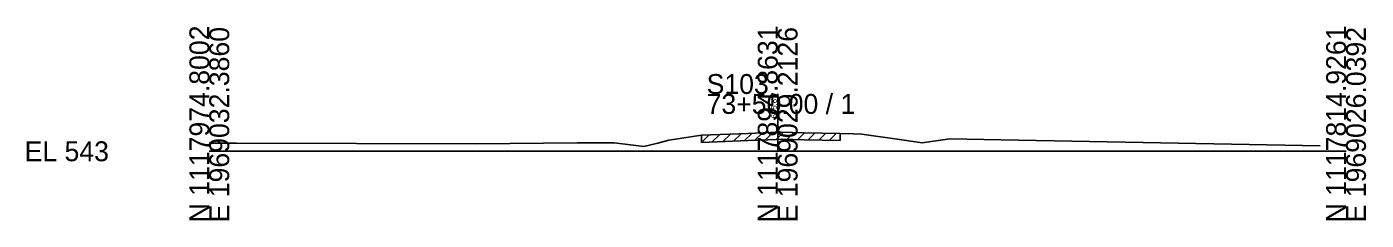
# Model space of a CAD drawing. Extents: x -26 to 163, y -10 to 45020.
# Drawn here: x -25.7 to 162.8, y 32490.3 to 32517.5 of the extents above; entities that cross this region are included whole.
import ezdxf

# ---------------------------------------------------------------- set-up
doc = ezdxf.new("R2010")
doc.units = 0
for name, color, linetype in [('RD_GPK_XS_Cell', 7, 'Continuous'), ('RD_XS_ExGround', 7, 'Continuous'), ('RD_XS_ExPaveRet', 7, 'Continuous'), ('RD_XS_TX_Elev_EX', 7, 'Continuous')]:
    doc.layers.add(name, color=color, linetype=linetype)

msp = doc.modelspace()

# ---------------------------------------------------------------- linework, layer by layer
at = {"layer": 'RD_GPK_XS_Cell'}
for p, q in [((80, 32500), (80, 32508.06)), ((0, 32500), (80, 32500)), ((80, 32500), (160, 32500))]:
    msp.add_line(p, q, dxfattribs=at)
at = {"layer": 'RD_XS_ExGround'}
for p, q in [((37.61, 32501.07), (51.79, 32501.2)), ((51.79, 32501.2), (57, 32501.21)), ((57, 32501.21), (59.27, 32500.93)), ((61.17, 32500.65), (63.13, 32501.14)), ((63.13, 32501.14), (64.68, 32501.57)), ((64.68, 32501.57), (66.82, 32501.89)), ((66.82, 32501.89), (69.3, 32502.25)), ((69.3, 32502.25), (75.84, 32502.5)), ((75.84, 32502.5), (80, 32502.67)), ((80, 32502.67), (80.5, 32502.69)), ((80.5, 32502.69), (83.72, 32502.61)), ((83.72, 32502.61), (88.78, 32502.52)), ((88.78, 32502.52), (90.68, 32502.46)), ((90.68, 32502.46), (91.83, 32502.42)), ((91.83, 32502.42), (97.47, 32501.61)), ((97.47, 32501.61), (100.33, 32501.2)), ((100.33, 32501.2), (102.91, 32501.58)), ((102.91, 32501.58), (104.22, 32501.74)), ((104.22, 32501.74), (111.39, 32501.61)), ((111.39, 32501.61), (156.35, 32500.78)), ((0, 32501.12), (3.84, 32501.13)), ((3.84, 32501.13), (37.61, 32501.07)), ((59.27, 32500.93), (61.17, 32500.65))]:
    msp.add_line(p, q, dxfattribs=at)
at = {"layer": 'RD_XS_ExPaveRet'}
for p, q in [((69.3, 32501.25), (70.34, 32502.29)), ((69.3, 32501.25), (69.3, 32502.25)), ((69.3, 32501.25), (75.84, 32501.5)), ((70.8, 32501.31), (71.84, 32502.35)), ((72.3, 32501.37), (73.34, 32502.41)), ((73.8, 32501.42), (74.84, 32502.46)), ((75.3, 32501.48), (76.34, 32502.52)), ((75.84, 32501.5), (80, 32501.67)), ((76.8, 32501.54), (77.84, 32502.58)), ((78.3, 32501.6), (79.34, 32502.64)), ((79.8, 32501.66), (80.82, 32502.68)), ((80, 32501.67), (80.5, 32501.69)), ((80.5, 32501.69), (83.72, 32501.61)), ((81.3, 32501.67), (82.28, 32502.64)), ((82.8, 32501.63), (83.78, 32502.61)), ((83.72, 32501.61), (88.78, 32501.52)), ((84.3, 32501.6), (85.28, 32502.58)), ((85.8, 32501.57), (86.78, 32502.56)), ((87.3, 32501.55), (88.28, 32502.53)), ((88.78, 32502.52), (88.78, 32501.52))]:
    msp.add_line(p, q, dxfattribs=at)

# ---------------------------------------------------------------- texts
at = {"layer": 'RD_GPK_XS_Cell'}
for s, p in [('N 1117974.8002', (0, 32490)), ('E 1969032.3860', (2.8, 32490)), ('N 1117894.8631', (80, 32490)), ('E 1969029.2126', (82.8, 32490)), ('N 1117814.9261', (160, 32490)), ('E 1969026.0392', (162.8, 32490))]:
    msp.add_text(s, height=2.8, rotation=90, dxfattribs=at).set_placement(p)
for s, p in [('S103', (70, 32508.06)), ('73+50.00 / 1', (70, 32505.26)), ('EL 543', (-26, 32498.6))]:
    msp.add_text(s, height=2.8, dxfattribs=at).set_placement(p)
at = {"layer": 'RD_XS_TX_Elev_EX'}
msp.add_text('545.67', height=0.8, rotation=90, dxfattribs=at).set_placement((79.9, 32504.67))

doc.saveas('drawing.dxf')
